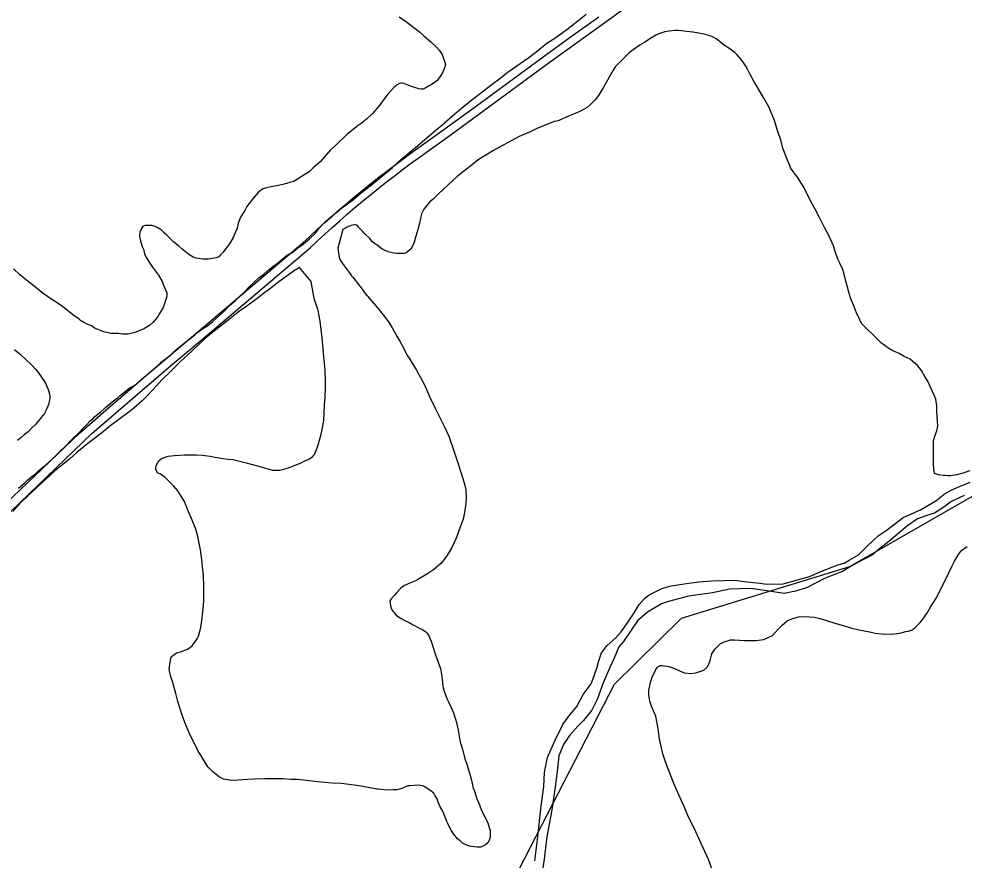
# Model space of a CAD drawing. Extents: x 3324104 to 3361979, y 612876 to 638273.
# Drawn here: x 3350743 to 3352890, y 625583 to 627493 of the extents above; entities that cross this region are included whole.
import ezdxf

# ---------------------------------------------------------------- set-up
doc = ezdxf.new("R2010")
doc.units = 0
doc.layers.add('V-SITE-VEGE', color=7, linetype='Continuous')
doc.layers.add('V-TOPO-SHOR', color=7, linetype='Continuous')

msp = doc.modelspace()

# ---------------------------------------------------------------- linework, layer by layer
at = {"layer": 'V-SITE-VEGE'}
for points in [[(3351466.3, 627055), (3351476, 627063.6), (3351492.1, 627074.9), (3351503.9, 627084), (3351519.5, 627097.5), (3351530.8, 627106.6), (3351543.7, 627116.9), (3351578.1, 627144.8), (3351590.9, 627155.6), (3351609.2, 627172.8), (3351648.4, 627205.1), (3351665.1, 627219.6), (3351690.9, 627241.7), (3351709.1, 627256.7), (3351733.3, 627278.2), (3351748.9, 627291.7), (3351774.7, 627311.6), (3351791.9, 627324.5), (3351817.7, 627345), (3351835.4, 627358.4), (3351854.2, 627372.9), (3351901.5, 627405.8), (3351917.6, 627418.1), (3351942.3, 627438), (3351960.6, 627449.9), (3351987.5, 627469.2), (3352004.7, 627482.7), (3352031.5, 627504.2)], [(3351606.9, 627498), (3351624.1, 627486.2), (3351653.1, 627464.2), (3351662.2, 627455.6), (3351679.5, 627440.6), (3351691.8, 627429.3)], [(3352233.1, 627467.2), (3352220.2, 627465.6), (3352210, 627464), (3352200.3, 627461.3), (3352189.6, 627456.5), (3352173.5, 627446.8), (3352163.8, 627439.8), (3352153.1, 627433.9), (3352138.5, 627423.1), (3352129.4, 627416.1), (3352097.7, 627384.4), (3352092.9, 627376.8), (3352070.9, 627338.7), (3352059.6, 627319.3), (3352052.1, 627309.6), (3352040.8, 627298.3), (3352033.8, 627292.4), (3352018.8, 627283.8), (3352006.4, 627278.4), (3351991.4, 627272.5), (3351967.7, 627262.3), (3351959.1, 627260.1), (3351934.4, 627250.4), (3351918.3, 627244), (3351903.2, 627236.4), (3351879, 627226.2), (3351855.9, 627213.8), (3351841.4, 627206.3), (3351821, 627195), (3351786.6, 627173.5), (3351773.2, 627162.7), (3351752.8, 627146.6), (3351738.8, 627135.3), (3351718.4, 627117), (3351707.1, 627105.7), (3351696.3, 627096), (3351683.5, 627083.6), (3351676.5, 627078.2), (3351663, 627061.6), (3351657.7, 627050.8), (3351653.4, 627029.8), (3351649.6, 627015.3), (3351643.2, 626994.9), (3351640.5, 626983.1), (3351633.5, 626970.2), (3351627.1, 626965.9), (3351622.8, 626962.6), (3351619, 626960.5), (3351601.3, 626960.5), (3351591.1, 626962.1), (3351581.9, 626964.2), (3351570.1, 626969.6), (3351564.2, 626973.3), (3351556.1, 626980.3), (3351551.3, 626983), (3351545.9, 626987.8), (3351540, 626994.8), (3351527.1, 627006.6), (3351523.3, 627011.5), (3351514.7, 627020.6), (3351512, 627024.4), (3351507.7, 627026), (3351505.6, 627026), (3351501.3, 627024.9), (3351497.5, 627024.4), (3351494.8, 627022.8), (3351491, 627022.2), (3351486.7, 627019), (3351483.5, 627017.4), (3351479, 627015.3), (3351467.4, 626972.7), (3351469.6, 626957.2), (3351471.2, 626948.6), (3351475, 626942.6), (3351479.8, 626935.7), (3351489.5, 626922.8), (3351494.3, 626916.9), (3351498.6, 626909.9), (3351501.9, 626906.6), (3351507.2, 626900.2), (3351509.4, 626897), (3351520.2, 626883), (3351529.8, 626870.1), (3351553.5, 626842.2), (3351573.4, 626818), (3351584.2, 626803), (3351590.6, 626792.2), (3351601.4, 626772.9), (3351608.4, 626761.6), (3351616.5, 626746.5), (3351620.2, 626737.9), (3351624, 626730.4), (3351631, 626720.7), (3351636.4, 626711.6), (3351645.5, 626697.1), (3351651.4, 626685.8), (3351663.3, 626664.3), (3351676.2, 626634.2), (3351687.5, 626611.1), (3351709.6, 626567), (3351719.3, 626546.1)], [(3352903, 626467.3), (3352884.7, 626460.8), (3352873.5, 626458.1), (3352859, 626456), (3352852, 626455.9), (3352846.6, 626456.5), (3352842.8, 626456.5), (3352831.5, 626458.1), (3352822.4, 626460.8), (3352820.8, 626471), (3352820.2, 626482.8), (3352820.2, 626515.6), (3352820.7, 626529.6), (3352820.7, 626536), (3352824.5, 626548.4), (3352828.2, 626558.1), (3352829.9, 626568.8), (3352829.8, 626580.1), (3352828.2, 626602.1), (3352827.7, 626614.5), (3352825.5, 626629.6), (3352821.7, 626638.7), (3352812.6, 626658.6), (3352807.2, 626670.9), (3352801.8, 626680.1), (3352793.2, 626695.1), (3352785.1, 626705.9), (3352767.4, 626720.4), (3352754, 626726.8), (3352742.1, 626733.3), (3352728.1, 626739.7), (3352719, 626745.1), (3352702.3, 626757.4), (3352688.3, 626770.9), (3352665.8, 626792.9), (3352656.6, 626802), (3352652.8, 626810.1), (3352645.3, 626825.7), (3352641, 626838), (3352632.9, 626857.9), (3352628.6, 626869.7), (3352624.3, 626887.5), (3352621.1, 626898.2), (3352617.3, 626913.8), (3352613.5, 626925.6), (3352608.1, 626936.9), (3352603.3, 626947.7), (3352597.4, 626964.9), (3352593.1, 626977.8), (3352582.3, 627001.4), (3352573.7, 627018.6), (3352560.8, 627043.9), (3352552.7, 627060), (3352540.9, 627080.4), (3352526.9, 627110), (3352512.9, 627132), (3352509.1, 627137.4), (3352503.7, 627143.3), (3352502.1, 627146), (3352496.7, 627153.5), (3352494, 627160.5), (3352488.7, 627172.3), (3352484.9, 627182.5), (3352477.9, 627200.2), (3352474.1, 627215.8), (3352465.5, 627242.2), (3352459.6, 627262.6), (3352446.1, 627293.7), (3352435.4, 627313.1), (3352421.4, 627337.3), (3352413.3, 627350.7), (3352403.1, 627369), (3352398.8, 627378.1), (3352393.9, 627386.2), (3352388, 627395.3), (3352383.7, 627401.2), (3352374.5, 627412), (3352369.2, 627417.3), (3352355.2, 627427), (3352346, 627432.9), (3352333.1, 627443.7), (3352326.7, 627448.5), (3352318.1, 627452.8), (3352310.5, 627456), (3352299.8, 627458.7), (3352287.4, 627461.4), (3352274, 627463.5), (3352240.7, 627467.3), (3352233.1, 627467.2)], [(3351691.8, 627429.3), (3351697.7, 627422.3), (3351704.2, 627412.6), (3351706.9, 627405.6), (3351710.7, 627395.4), (3351711.7, 627390.6), (3351710.7, 627385.2), (3351710.1, 627382), (3351706.9, 627375), (3351704.2, 627369.6), (3351697.8, 627359.9), (3351692.4, 627352.9), (3351679.5, 627343.8), (3351675.2, 627341.6), (3351666.1, 627336.3), (3351661.3, 627334.1), (3351656.4, 627334.1), (3351651.6, 627334.6), (3351644.6, 627337.3), (3351637.1, 627339.5), (3351625.2, 627343.8), (3351618.2, 627347), (3351612.9, 627347.5), (3351610.7, 627347.5), (3351607.5, 627347), (3351602.1, 627343.7), (3351595.1, 627337.8), (3351581.2, 627322.8), (3351576.9, 627316.3), (3351568.8, 627306.6), (3351561.3, 627295.9), (3351545.2, 627277.6), (3351532.8, 627265.8), (3351517.8, 627253.4), (3351514.5, 627251.8), (3351506, 627245.3), (3351487.7, 627230.8), (3351463.5, 627207.7), (3351450.6, 627195.8), (3351428.1, 627170), (3351411.9, 627155.5), (3351402.3, 627146.3), (3351386.7, 627136.1), (3351378.6, 627131.3), (3351367.3, 627124.3), (3351358.7, 627122.1), (3351345.3, 627118.3), (3351336.2, 627115.7), (3351312.5, 627111.3), (3351305.5, 627109.7), (3351298, 627107.6), (3351294.2, 627105.4), (3351287.3, 627100), (3351281.9, 627093.6), (3351273.8, 627084.4), (3351260.9, 627067.2), (3351257.2, 627060.2), (3351245.4, 627042), (3351241.1, 627029), (3351238.9, 627018.3), (3351234.1, 627007.5), (3351229.8, 626997.3), (3351221.2, 626982.8), (3351206.2, 626962.9), (3351201.3, 626957.5), (3351197, 626953.2), (3351191.1, 626950.5), (3351173.4, 626947.8), (3351160.5, 626947.8), (3351146, 626950), (3351139, 626952.1), (3351129.3, 626958.6), (3351121.8, 626964.5), (3351113.2, 626971.4), (3351106.7, 626977.4), (3351094.3, 626987), (3351088.4, 626993.5), (3351079.3, 627002.6), (3351072.8, 627007.4), (3351066.4, 627014.4), (3351057.2, 627019.8), (3351052.4, 627021.9), (3351044.9, 627024.6), (3351030.4, 627024.6), (3351025, 627023), (3351022.3, 627019.2), (3351017.5, 627009), (3351016.9, 626999.9), (3351019.6, 626989.7), (3351023.4, 626976.8), (3351026.1, 626970.3), (3351028.8, 626959.6), (3351032, 626951.5), (3351040.6, 626938.6), (3351046.5, 626930), (3351060, 626911.2), (3351068.6, 626897.2), (3351072.4, 626887.6), (3351076.1, 626878.4), (3351079.4, 626871.4), (3351079.4, 626863.9)], [(3350742.6, 626427.7), (3350751.7, 626435.3), (3350757.1, 626440.7), (3350763.5, 626446.6), (3350776.4, 626457.3), (3350779.1, 626458.9), (3350781.3, 626460.6), (3350784.5, 626464.3), (3350787.7, 626467.5), (3350796.9, 626475.1), (3350802.8, 626479.4), (3350812.4, 626488.5), (3350821, 626496.1), (3350837.2, 626512.2), (3350849, 626523.5), (3350862.9, 626537.5), (3350880.1, 626554.2), (3350889.3, 626563.8), (3350896.8, 626571.4), (3350905.4, 626580.5), (3350910.8, 626585.4), (3350915.1, 626589.7), (3350923.1, 626596.6), (3350929, 626601), (3350936.5, 626607.9), (3350940.8, 626611.7), (3350943.5, 626614.4), (3350955.3, 626624.1), (3350967.2, 626633.2), (3350973.6, 626639.1), (3350983.8, 626646.7), (3350989.7, 626651.5), (3350995.1, 626655.3), (3351002.6, 626659.6), (3351008.5, 626663.4), (3351021.4, 626675.2), (3351033.8, 626685.4), (3351054.2, 626702.6), (3351064.4, 626710.7), (3351065.5, 626712.9), (3351072.5, 626718.2), (3351078.4, 626723.1), (3351086.4, 626729), (3351096.7, 626738.7), (3351103.6, 626745.1), (3351114.9, 626754.3), (3351122.4, 626760.2), (3351134.8, 626769.3), (3351142.3, 626775.3), (3351149.8, 626782.2), (3351162.7, 626791.4), (3351171.3, 626796.8), (3351183.7, 626806.5), (3351191.8, 626813.5), (3351199.3, 626821), (3351213.2, 626833.9), (3351221.3, 626842.5), (3351235.3, 626854.3), (3351243.3, 626862.4), (3351256.2, 626874.2), (3351264.8, 626883.4), (3351278.2, 626896.3), (3351288.5, 626905.4), (3351299.2, 626914), (3351312.6, 626925.3), (3351320.2, 626931.3), (3351330.4, 626938.8), (3351336.3, 626944.2), (3351343.3, 626949), (3351349.7, 626954.9), (3351354.5, 626958.2), (3351359.9, 626960.9), (3351362.1, 626962.5), (3351365.3, 626964.1), (3351376.6, 626973.8), (3351385.7, 626979.7), (3351393.8, 626986.1), (3351402.9, 626993.7), (3351416.9, 627007.1), (3351424.9, 627017.9), (3351438.9, 627032.4), (3351450.2, 627042.1), (3351466.3, 627055)], [(3351419.9, 626517.4), (3351423.6, 626528.7), (3351429.5, 626550.2), (3351431.1, 626557.2), (3351436, 626581.4), (3351436.5, 626596.4), (3351437.5, 626618.5), (3351438.6, 626633), (3351439.7, 626656.1), (3351439.7, 626671.2), (3351438.6, 626696.4), (3351437.5, 626711.5), (3351434.8, 626733.5), (3351434.2, 626745.3), (3351432.1, 626769), (3351427.2, 626807.2), (3351422.9, 626831.3), (3351417.5, 626846.9), (3351413.7, 626858.2), (3351407.3, 626896.9), (3351380.6, 626929), (3351375, 626925.4), (3351370.2, 626923.2), (3351363.7, 626918.4), (3351360.5, 626916.2), (3351342.2, 626902.8), (3351330.9, 626894.2), (3351312.7, 626879.7), (3351299.8, 626870.5), (3351286.9, 626859.7), (3351272.9, 626850.1), (3351255.7, 626837.7), (3351245, 626830.2), (3351229.9, 626818.3), (3351218.6, 626809.7), (3351190.2, 626787.7), (3351175.6, 626775.3), (3351166.5, 626767.7), (3351152.5, 626754.8), (3351125.1, 626729), (3351111.2, 626716.1), (3351098.3, 626703.2), (3351086.5, 626691.9), (3351068.2, 626673.6), (3351055.3, 626659.6), (3351036, 626639.2), (3351023.1, 626626.3), (3351004.3, 626609.6), (3350993, 626600.5), (3350976.3, 626588.1), (3350964.5, 626578.9), (3350950, 626568.7), (3350930.7, 626552.6), (3350900, 626528.9), (3350874.8, 626508.5), (3350859.2, 626494.5), (3350824.3, 626466.5), (3350803.3, 626447.7), (3350764.1, 626411.1), (3350747.5, 626395), (3350729.2, 626375.1)], [(3351079.4, 626863.9), (3351077.8, 626858.5), (3351074, 626847.2), (3351070.8, 626838.1), (3351062.7, 626824.7), (3351057.9, 626816.1), (3351047.2, 626803.7), (3351040.7, 626797.8), (3351028.3, 626790.2), (3351019.8, 626786.5), (3351006.3, 626781.6), (3350991.3, 626777.9), (3350979.4, 626777.8), (3350969.8, 626778.9), (3350958.5, 626778.9), (3350952, 626779.4), (3350942.9, 626781.6), (3350935.4, 626783.2), (3350930, 626784.8), (3350923.5, 626788), (3350916.5, 626790.7), (3350910.6, 626795), (3350906.9, 626797.1), (3350899.9, 626799.3), (3350892.3, 626803.1), (3350883.2, 626808.4), (3350880, 626811.6), (3350877.3, 626813.8), (3350868.7, 626819.2), (3350861.7, 626824.5), (3350848.8, 626834.7), (3350839.6, 626841.7), (3350825.6, 626851.9), (3350813.8, 626859.4), (3350795, 626872.3), (3350781.6, 626883.6), (3350760.6, 626900.3), (3350745.5, 626912.6), (3350731, 626926.1)], [(3350733.3, 626742.7), (3350746.7, 626731.5), (3350770.9, 626708.9), (3350781.7, 626697.1), (3350787.6, 626689.6), (3350802.6, 626667.5), (3350809.6, 626651.9), (3350812.9, 626641.7), (3350813.4, 626634.7)], [(3350813.4, 626634.7), (3350813.4, 626632.1), (3350811.8, 626624.5), (3350810.2, 626618.1), (3350804.8, 626605.2), (3350801.1, 626597.6), (3350793.6, 626588), (3350787.7, 626581), (3350780.1, 626571.8), (3350773.7, 626565.9), (3350764, 626555.7), (3350755.4, 626549.2), (3350747.9, 626542.2), (3350739.8, 626536.3)], [(3351719.3, 626546.1), (3351731.7, 626510.6), (3351739.2, 626487.5), (3351746.2, 626466.5), (3351754.3, 626440.2), (3351758, 626425.2), (3351759.1, 626405.3), (3351758.1, 626392.9), (3351755.4, 626372.5), (3351752.2, 626357.4), (3351743.1, 626333.2), (3351737.2, 626316), (3351726.4, 626293.4), (3351718.9, 626280.5), (3351708.7, 626265.5), (3351701.2, 626256.9), (3351684.5, 626242.3), (3351671.1, 626233.2), (3351661.9, 626227.8), (3351650.7, 626221.4), (3351643.7, 626217.6), (3351632.9, 626212.7), (3351627.6, 626210.6), (3351621.6, 626207.4), (3351618.4, 626206.8), (3351614.1, 626203.6), (3351610.4, 626200.4), (3351601.8, 626190.7), (3351595.9, 626184.8), (3351588.3, 626176.2), (3351586.7, 626172.4), (3351585.6, 626170.2), (3351586.7, 626167), (3351587.3, 626160.6), (3351590.5, 626151.4), (3351600.2, 626139.6), (3351605.6, 626135.3), (3351611.5, 626131.6), (3351617.9, 626128.3), (3351629.2, 626123), (3351638.9, 626117.6), (3351652.9, 626110.1), (3351660.4, 626106.3), (3351666.3, 626102.6), (3351667.9, 626101), (3351670.1, 626098.3), (3351673.3, 626094), (3351679.2, 626080.5), (3351683, 626068.2), (3351688.4, 626051.5), (3351692.2, 626040.8), (3351700.8, 626018.2), (3351702.9, 626004.7), (3351704.6, 625994), (3351706.2, 625977.9), (3351708.9, 625966.6), (3351715.3, 625950.5), (3351719.6, 625940.8), (3351725, 625930), (3351730.4, 625917.7), (3351737.4, 625895.6), (3351741.2, 625878.4), (3351745.5, 625851), (3351750.4, 625834.9), (3351756.3, 625812.9), (3351761.1, 625798.4), (3351770.8, 625765), (3351775.1, 625746.2), (3351777.8, 625739.8), (3351784.3, 625720.4), (3351787, 625715.1), (3351793.4, 625698.4), (3351804.2, 625674.8), (3351808, 625667.8), (3351813.4, 625649.5), (3351813.4, 625638.7), (3351812.8, 625632.3), (3351809.1, 625623.2), (3351802.6, 625617.8), (3351792.4, 625612.9), (3351783.8, 625612.4), (3351770.4, 625614), (3351761.8, 625616.7), (3351751, 625622), (3351745.1, 625626.9), (3351739.2, 625631.2), (3351731.1, 625641.9), (3351725.2, 625651), (3351717.1, 625665.6), (3351713.4, 625674.7), (3351708.5, 625688.1), (3351705.3, 625695.7), (3351699.9, 625704.2), (3351695.1, 625715), (3351693.4, 625722), (3351688.6, 625729.5), (3351685.9, 625734.9), (3351678.9, 625740.8), (3351673, 625744.6), (3351664.9, 625749.9), (3351660.1, 625752.1)], [(3351660.1, 625752.1), (3351649.9, 625753.7), (3351640.7, 625752.6), (3351631.6, 625752.1), (3351626.2, 625751.5), (3351619.8, 625748.8), (3351612.8, 625746.1), (3351601.5, 625742.9), (3351593.4, 625742.4), (3351580.5, 625742.3), (3351572.5, 625742.9), (3351560.1, 625743.9), (3351556.4, 625744.5), (3351520.9, 625751.4), (3351504.7, 625753.6), (3351475.2, 625756.8), (3351453.7, 625757.9), (3351422.5, 625761.1), (3351403.1, 625763.2), (3351375.7, 625765.9), (3351361.2, 625766.4), (3351342.9, 625768), (3351301.5, 625768), (3351278.4, 625766.9), (3351262.3, 625766.3), (3351240.3, 625764.7), (3351226.3, 625764.2), (3351208, 625766.8), (3351198.3, 625772.2), (3351183.3, 625783.5), (3351172.5, 625795.3), (3351159.1, 625816.3), (3351149.9, 625832.4), (3351137, 625858.2), (3351132.1, 625866.8), (3351119.8, 625895.3), (3351113.3, 625914.6), (3351104.1, 625943.1), (3351099.3, 625961.4), (3351092.8, 625986.6), (3351088, 625999.5), (3351084.7, 626016.2), (3351085.8, 626027.5), (3351088.5, 626041.5), (3351090.1, 626045.2), (3351101.4, 626053.8), (3351110.5, 626056.5), (3351126.1, 626062.4), (3351136.9, 626069.4), (3351148.1, 626085.6), (3351150.8, 626091.5), (3351156.2, 626111.4), (3351158.9, 626127.5), (3351161.5, 626153.3), (3351163.1, 626172.1), (3351163.1, 626205.5), (3351162.6, 626229.1), (3351158.8, 626265.1), (3351155.5, 626287.7), (3351149.6, 626318.3), (3351144.7, 626335), (3351135.1, 626359.2), (3351128.6, 626374.2), (3351119.4, 626397.3), (3351115.7, 626403.8), (3351104.4, 626422.1), (3351094.7, 626432.8), (3351075.3, 626452.1), (3351065.1, 626459.7), (3351058.1, 626462.3), (3351054.4, 626470.9), (3351054.9, 626479), (3351061.3, 626489.8), (3351067.2, 626495.1), (3351082.3, 626500.5), (3351096.8, 626502.1), (3351119.4, 626503.8), (3351146.8, 626503.8), (3351159.2, 626502.7), (3351177.4, 626500.6), (3351188.7, 626498.4), (3351207, 626495.2), (3351218.3, 626493.6), (3351229.6, 626492.6), (3351259.7, 626485.6), (3351271, 626482.4), (3351288.2, 626478.1), (3351300, 626474.3), (3351309.2, 626471.6), (3351319.4, 626469), (3351336, 626469), (3351344.6, 626470.6), (3351359.1, 626475.4), (3351370.4, 626480.3), (3351384.4, 626485.7), (3351392.5, 626490), (3351401.6, 626493.7), (3351404.8, 626495.4), (3351410.7, 626500.2), (3351414.5, 626504.5), (3351419.9, 626517.4)], [(3352173.9, 625968), (3352177.6, 625986.8), (3352181.4, 625998.6), (3352185.7, 626008.8), (3352191, 626018), (3352194.3, 626021.7), (3352199.6, 626025), (3352205, 626025), (3352219.5, 626022.8), (3352230.8, 626019.1), (3352245.3, 626012.1), (3352254.5, 626008.3), (3352269.5, 626006.7), (3352280.8, 626008.3), (3352298.6, 626014.3), (3352306.6, 626021.3), (3352310.4, 626028.2), (3352313.1, 626036.3), (3352317.3, 626051.9), (3352324.3, 626063.2), (3352336.1, 626074.5), (3352345.3, 626078.8), (3352359.3, 626083.1), (3352368.4, 626083.1), (3352391, 626081.5), (3352406, 626081.5), (3352416.8, 626082.1), (3352435.1, 626084.2), (3352446.3, 626089.1), (3352454.4, 626093.4), (3352460.8, 626099.8), (3352469.4, 626109.5), (3352476.4, 626117), (3352488.2, 626126.2), (3352498.5, 626131), (3352514, 626135.3), (3352524.3, 626136.4), (3352539.3, 626135.4), (3352550.1, 626134.8), (3352565.1, 626131.1), (3352596.3, 626120.9), (3352609.7, 626117.1), (3352628, 626111.8), (3352634.5, 626109.6), (3352651.7, 626105.9), (3352679.1, 626100.5), (3352688.2, 626098.9), (3352702.2, 626096.8), (3352712.4, 626096.2), (3352731.8, 626097.3), (3352743.6, 626098.9), (3352757.6, 626102.2), (3352763.5, 626102.7), (3352770.5, 626105.4), (3352777.5, 626109.7), (3352790.4, 626122.6), (3352794.6, 626128), (3352807, 626145.7), (3352814.5, 626159.2), (3352826.9, 626179.1), (3352834.4, 626194.7), (3352847.3, 626219.4), (3352862.8, 626251.7), (3352868.2, 626262.4), (3352876.8, 626277), (3352884.3, 626286.1), (3352897.2, 626295.2)], [(3352317.7, 625562.2), (3352309, 625584.8), (3352280.5, 625647.1), (3352262.7, 625684.2), (3352253.1, 625706.7), (3352247.7, 625718), (3352231, 625757.3), (3352212.7, 625804), (3352205.7, 625824.4), (3352198.1, 625858.3), (3352194.9, 625881.4), (3352189.5, 625910.4), (3352184.6, 625922.3), (3352179.8, 625932.5), (3352176, 625944.3), (3352174.4, 625952.9), (3352173.9, 625958.8), (3352173.9, 625968)]]:
    msp.add_lwpolyline(points, dxfattribs=at)
at = {"layer": 'V-TOPO-SHOR'}
for points in [[(3350909.9, 626552.6), (3350920.2, 626561.6), (3350963.2, 626599), (3351006.4, 626636.1), (3351049.6, 626673.1), (3351093.1, 626710), (3351136.7, 626746.6), (3351404.5, 626973.5), (3351421.1, 626989.2), (3351437.9, 627004.7), (3351454.8, 627020), (3351471.9, 627035.2), (3351489.1, 627050.1), (3351506.4, 627065), (3351523.9, 627079.6), (3351541.5, 627094.1), (3351559.3, 627108.4), (3351577.2, 627122.6), (3351595.2, 627136.6), (3351613.4, 627150.4), (3351631.7, 627164), (3351650.2, 627177.5), (3351724.7, 627231.3), (3351799.1, 627285.3), (3351873.3, 627339.6), (3351947.3, 627394.1), (3352011.9, 627440.8), (3352076.6, 627487.3), (3352141.5, 627533.6)], [(3350880.6, 626552.6), (3350903.6, 626572.7), (3350946.6, 626610.1), (3350989.7, 626647.2), (3351033, 626684.2), (3351076.4, 626721.1), (3351120, 626757.7), (3351387.8, 626984.6), (3351404.5, 627000.3), (3351421.2, 627015.8), (3351438.1, 627031.1), (3351455.2, 627046.2), (3351472.4, 627061.2), (3351489.8, 627076.1), (3351507.2, 627090.7), (3351524.9, 627105.2), (3351542.6, 627119.5), (3351560.5, 627133.7), (3351578.6, 627147.7), (3351596.8, 627161.5), (3351615.1, 627175.1), (3351633.5, 627188.5), (3351708.1, 627242.4), (3351782.4, 627296.4), (3351856.6, 627350.7), (3351930.7, 627405.2), (3351995.3, 627451.9), (3352060, 627498.4)], [(3351701.8, 624340.1), (3351667.4, 624681.3), (3351674.3, 624865.1), (3351764.9, 625340.5), (3352096.2, 625982.8), (3352247.7, 626132.9), (3352630.6, 626250.2), (3353054.2, 626493.1), (3353470.7, 626677.1), (3353911.4, 626803.5), (3354260.6, 626854.2)], [(3350644.1, 626327), (3350880.6, 626552.6)], [(3350909.9, 626552.6), (3350663, 626315.9)], [(3352098.9, 626088.1), (3352110.7, 626101.6), (3352123.7, 626119.9), (3352140.7, 626144.8), (3352151.7, 626163.7), (3352164.2, 626177.2), (3352174.7, 626185.4), (3352203.1, 626199.8), (3352224.4, 626206.2), (3352259.6, 626211.4), (3352286.3, 626215.2), (3352318.2, 626217.7), (3352368.2, 626219.1), (3352396.3, 626214.9), (3352425.7, 626212), (3352441.8, 626209.6), (3352479.1, 626210.9), (3352511.6, 626219.4), (3352538.8, 626227.2), (3352568.6, 626240.3), (3352591.8, 626249.4), (3352603.1, 626253.6), (3352617.7, 626257.8), (3352629, 626264), (3352650.1, 626276.3), (3352669.8, 626296), (3352694.8, 626319.7), (3352712.6, 626332), (3352728.4, 626343.6), (3352751.5, 626361.3), (3352791.2, 626378.6), (3352825.5, 626399.2), (3352844.6, 626414.2), (3352860.5, 626423.1), (3352879.7, 626431.4), (3352903.6, 626441.8)], [(3352890.1, 626410.9), (3352859.6, 626397.1), (3352846.4, 626386.2), (3352822.7, 626371.1), (3352807.4, 626366.2), (3352784.2, 626358.5), (3352761.8, 626342.8), (3352743.3, 626327.2), (3352719, 626306.8), (3352698.6, 626291.1), (3352680.8, 626275.5), (3352661.6, 626265.8), (3352637.1, 626252.8), (3352614, 626238.4), (3352598.1, 626232.8), (3352574.3, 626223.1), (3352555.1, 626213.4), (3352531.9, 626201.1), (3352506.7, 626194), (3352481.4, 626188.3), (3352456.7, 626192.5), (3352405.2, 626199.7), (3352357.2, 626198.3), (3352318.7, 626190.3), (3352264.1, 626182.8), (3352218.9, 626170.7), (3352202.4, 626165.1), (3352170.7, 626145.9), (3352148.3, 626126.9), (3352116.4, 626079.7)], [(3351914.9, 625581.6), (3351921.4, 625636.4), (3351929.6, 625706.6), (3351935.6, 625750), (3351937, 625782.1), (3351943.8, 625816.2), (3351961.2, 625855.8), (3351978.6, 625891.4), (3351992.4, 625909.7), (3352010, 625932), (3352024.9, 625958.9), (3352043.2, 625983.2), (3352050.2, 626004), (3352056.6, 626021.4), (3352060.4, 626035.5), (3352066.1, 626054.2), (3352079.2, 626070.5), (3352098.9, 626088.1)], [(3352116.4, 626079.7), (3352105.9, 626067.5), (3352095, 626041.4), (3352085.3, 626020.5), (3352070.5, 625985.6), (3352056.4, 625948), (3352044.2, 625923.8), (3352025.2, 625900.2), (3352012.7, 625887.3), (3351993.7, 625866.3), (3351980, 625845.4), (3351969.8, 625819.9), (3351965.7, 625784.5), (3351960.9, 625749.8), (3351954.3, 625701.6), (3351950.1, 625676.9), (3351942, 625636.8), (3351936.2, 625585.3), (3351931.3, 625555.9)]]:
    msp.add_lwpolyline(points, dxfattribs=at)

doc.saveas('drawing.dxf')
